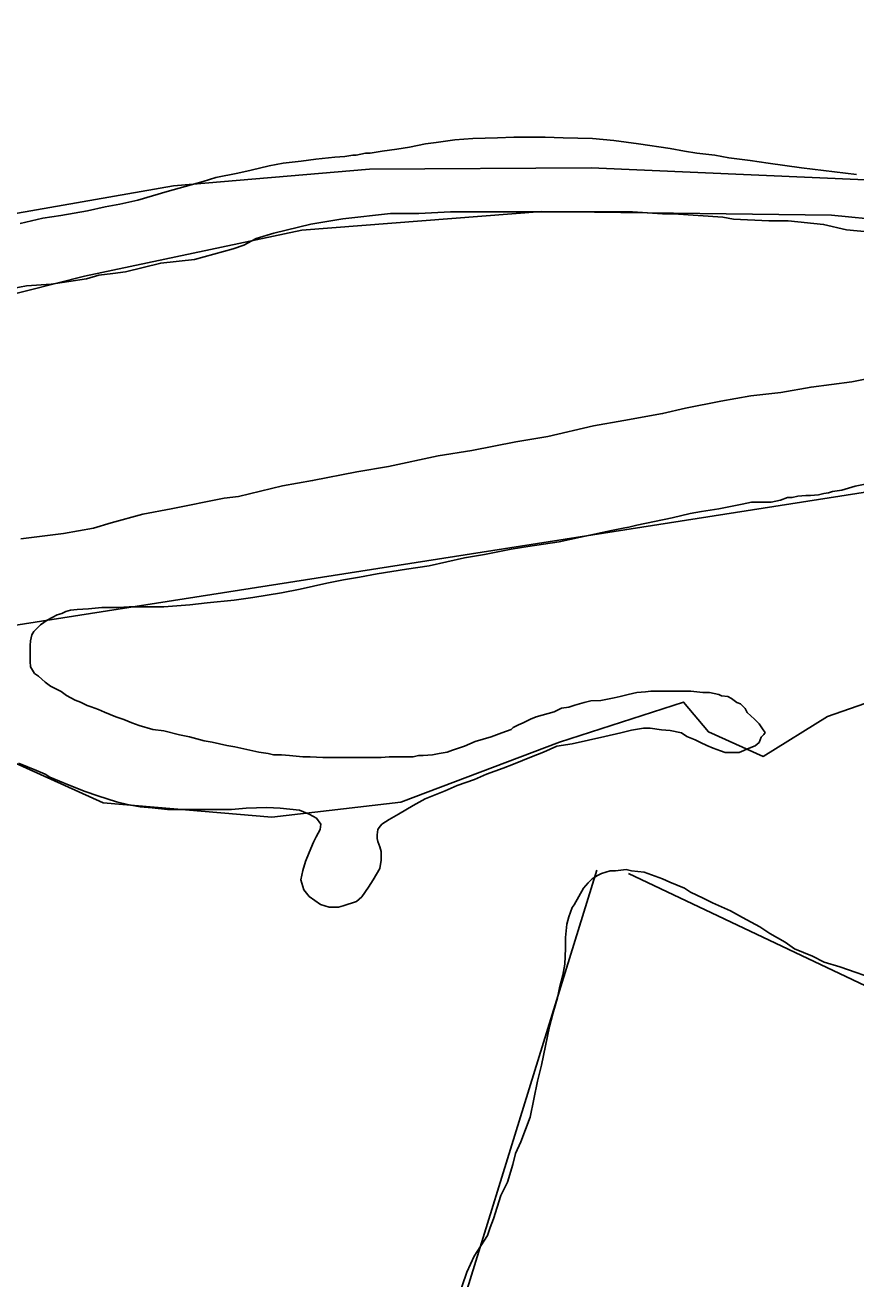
# Model space of a CAD drawing. Extents: x 3355724 to 3393621, y 594744 to 620174.
# Drawn here: x 3368322 to 3369037, y 602356 to 603434 of the extents above; entities that cross this region are included whole.
import ezdxf

# ---------------------------------------------------------------- set-up
doc = ezdxf.new("R2010")
doc.units = 0
for name, color, linetype in [('V-SITE-VEGE', 7, 'Continuous'), ('V-TOPO-SHOR', 7, 'Continuous'), ('V-UTIL-LINE', 7, 'Continuous')]:
    doc.layers.add(name, color=color, linetype=linetype)

msp = doc.modelspace()

# ---------------------------------------------------------------- linework, layer by layer
at = {"layer": 'V-SITE-VEGE'}
for p, q in [((3368641.7, 603327.5), (3368629.1, 603325.8)), ((3368652.6, 603329.2), (3368641.7, 603327.5)), ((3368666.3, 603332), (3368652.6, 603329.2)), ((3368675.5, 603333.2), (3368666.3, 603332)), ((3368691.5, 603335.5), (3368675.5, 603333.2)), ((3368707, 603336.6), (3368691.5, 603335.5)), ((3368728.2, 603337.2), (3368707, 603336.6)), ((3368742.5, 603337.7), (3368728.2, 603337.2)), ((3368769.4, 603337.7), (3368742.5, 603337.7)), ((3368784.9, 603337.1), (3368769.4, 603337.7)), ((3368810.1, 603336.6), (3368784.9, 603337.1)), ((3368828.4, 603334.8), (3368810.1, 603336.6)), ((3368849.6, 603332), (3368828.4, 603334.8)), ((3368877, 603327.9), (3368849.6, 603332)), ((3368889.1, 603325.6), (3368877, 603327.9)), ((3368559.3, 603317.2), (3368543.8, 603315.5)), ((3368571.9, 603318.9), (3368559.3, 603317.2)), ((3368588.5, 603320.6), (3368571.9, 603318.9)), ((3368597.1, 603321.2), (3368588.5, 603320.6)), ((3368603.9, 603322.3), (3368597.1, 603321.2)), ((3368606.8, 603322.3), (3368603.9, 603322.3)), ((3368614.8, 603324.1), (3368606.8, 603322.3)), ((3368618.8, 603324.1), (3368614.8, 603324.1)), ((3368629.1, 603325.8), (3368618.8, 603324.1)), ((3368899.9, 603323.9), (3368889.1, 603325.6)), ((3368915.4, 603322.2), (3368899.9, 603323.9)), ((3368927.4, 603319.9), (3368915.4, 603322.2)), ((3368945.7, 603317.6), (3368927.4, 603319.9)), ((3368961.2, 603315.3), (3368945.7, 603317.6)), ((3368504.9, 603306.9), (3368486, 603302.9)), ((3368516.3, 603309.2), (3368504.9, 603306.9)), ((3368531.8, 603313.2), (3368516.3, 603309.2)), ((3368543.8, 603315.5), (3368531.8, 603313.2)), ((3368989.8, 603311.3), (3368961.2, 603315.3)), ((3369037.3, 603305.5), (3368989.8, 603311.3)), ((3368475.1, 603299.5), (3368444.2, 603290.9)), ((3368486, 603302.9), (3368475.1, 603299.5)), ((3368444.2, 603290.9), (3368419, 603283.5)), ((3368375.5, 603274.4), (3368352.6, 603270.4)), ((3368390.9, 603277.8), (3368375.5, 603274.4)), ((3368403.5, 603280.1), (3368390.9, 603277.8)), ((3368419, 603283.5), (3368403.5, 603280.1)), ((3368337.1, 603268.1), (3368317.6, 603263.5)), ((3368352.6, 603270.4), (3368337.1, 603268.1)), ((3369024.6, 603034.2), (3369036.1, 603037.6)), ((3369036.1, 603037.6), (3369044.6, 603039.3)), ((3368963.9, 603023.9), (3368971.9, 603025.6)), ((3368971.9, 603025.6), (3368977.7, 603027.9)), ((3368977.7, 603027.9), (3368981.7, 603027.9)), ((3368981.7, 603027.9), (3368986.8, 603029)), ((3368986.8, 603029), (3368993.7, 603029.6)), ((3368993.7, 603029.6), (3368997.7, 603029.6)), ((3368997.7, 603029.6), (3369004.6, 603030.2)), ((3369004.6, 603030.2), (3369009.1, 603031.3)), ((3369009.1, 603031.3), (3369013.2, 603031.9)), ((3369013.2, 603031.9), (3369016.6, 603033)), ((3369016.6, 603033), (3369024.6, 603034.2)), ((3368894.1, 603014.2), (3368903.8, 603015.9)), ((3368903.8, 603015.9), (3368918.7, 603018.2)), ((3368918.7, 603018.2), (3368938.7, 603022.2)), ((3368938.7, 603022.2), (3368946.7, 603023.9)), ((3368946.7, 603023.9), (3368963.9, 603023.9)), ((3368841.4, 603002.2), (3368848.2, 603003.9)), ((3368848.2, 603003.9), (3368878.6, 603010.2)), ((3368878.6, 603010.2), (3368894.1, 603014.2)), ((3368781.3, 602989.6), (3368799.6, 602993.6)), ((3368799.6, 602993.6), (3368826.5, 602999.3)), ((3368826.5, 602999.3), (3368837.9, 603001.6)), ((3368837.9, 603001.6), (3368841.4, 603002.2)), ((3368717.1, 602978.8), (3368740, 602983.3)), ((3368740, 602983.3), (3368754.3, 602985.6)), ((3368754.3, 602985.6), (3368781.3, 602989.6)), ((3368669.6, 602969.1), (3368700, 602975.9)), ((3368700, 602975.9), (3368717.1, 602978.8)), ((3368609.5, 602959.4), (3368624.9, 602962.2)), ((3368624.9, 602962.2), (3368650.1, 602966.2)), ((3368650.1, 602966.2), (3368669.6, 602969.1)), ((3368558.5, 602949.1), (3368581.4, 602954.2)), ((3368581.4, 602954.2), (3368595.7, 602957.1)), ((3368595.7, 602957.1), (3368609.5, 602959.4)), ((3368478.4, 602937.1), (3368501.8, 602939.4)), ((3368501.8, 602939.4), (3368517.9, 602941.7)), ((3368517.9, 602941.7), (3368542.5, 602945.7)), ((3368542.5, 602945.7), (3368558.5, 602949.1)), ((3368353.6, 602928), (3368357, 602929.7)), ((3368357, 602929.7), (3368361, 602930.9)), ((3368361, 602930.9), (3368366.7, 602931.4)), ((3368366.7, 602931.4), (3368376.5, 602932)), ((3368376.5, 602932), (3368387.9, 602933.1)), ((3368387.9, 602933.1), (3368402.2, 602933.1)), ((3368402.2, 602933.1), (3368411.4, 602933.7)), ((3368411.4, 602933.7), (3368441.2, 602933.7)), ((3368441.2, 602933.7), (3368463.5, 602935.4)), ((3368463.5, 602935.4), (3368478.4, 602937.1)), ((3368329.5, 602912.6), (3368335.2, 602918.3)), ((3368335.2, 602918.3), (3368341, 602922.3)), ((3368341, 602922.3), (3368349.5, 602926.9)), ((3368349.5, 602926.9), (3368353.6, 602928)), ((3368326.6, 602904.5), (3368327.8, 602909.7)), ((3368327.8, 602909.7), (3368329.5, 602912.6)), ((3368326.1, 602900.5), (3368326.6, 602904.5)), ((3368326.1, 602886.8), (3368326.1, 602900.5)), ((3368326.6, 602882.2), (3368326.1, 602886.8)), ((3368330.1, 602876.5), (3368326.6, 602882.2)), ((3368333.5, 602874.2), (3368330.1, 602876.5)), ((3368339.2, 602869), (3368333.5, 602874.2)), ((3368343.8, 602865.6), (3368339.2, 602869)), ((3368352.9, 602861), (3368343.8, 602865.6)), ((3368357.5, 602857.6), (3368352.9, 602861)), ((3368365, 602853.6), (3368357.5, 602857.6)), ((3368369.5, 602851.8), (3368365, 602853.6)), ((3368808.7, 602852.8), (3368802.9, 602851.6)), ((3368817.3, 602853.3), (3368808.7, 602852.8)), ((3368828.7, 602855.6), (3368817.3, 602853.3)), ((3368833.9, 602856.8), (3368828.7, 602855.6)), ((3368840.7, 602858.5), (3368833.9, 602856.8)), ((3368848.2, 602860.2), (3368840.7, 602858.5)), ((3368855.6, 602860.8), (3368848.2, 602860.2)), ((3368860.2, 602861.3), (3368855.6, 602860.8)), ((3368894.6, 602861.3), (3368860.2, 602861.3)), ((3368904.9, 602860.2), (3368894.6, 602861.3)), ((3368910.6, 602860.2), (3368904.9, 602860.2)), ((3368918.6, 602858.4), (3368910.6, 602860.2)), ((3368920.9, 602857.3), (3368918.6, 602858.4)), ((3368926.6, 602856.7), (3368920.9, 602857.3)), ((3368929.5, 602855), (3368926.6, 602856.7)), ((3368934.1, 602851.6), (3368929.5, 602855)), ((3368375.3, 602849), (3368369.5, 602851.8)), ((3368378.7, 602847.8), (3368375.3, 602849)), ((3368385, 602845.5), (3368378.7, 602847.8)), ((3368390.2, 602843.2), (3368385, 602845.5)), ((3368399.9, 602839.2), (3368390.2, 602843.2)), ((3368777.2, 602843.6), (3368761.7, 602839.1)), ((3368780, 602844.8), (3368777.2, 602843.6)), ((3368783.5, 602846.5), (3368780, 602844.8)), ((3368789.8, 602847.6), (3368783.5, 602846.5)), ((3368794.9, 602849.3), (3368789.8, 602847.6)), ((3368802.9, 602851.6), (3368794.9, 602849.3)), ((3368937.5, 602850.4), (3368934.1, 602851.6)), ((3368941.5, 602846.4), (3368937.5, 602850.4)), ((3368943.2, 602843), (3368941.5, 602846.4)), ((3368949.5, 602837.2), (3368943.2, 602843)), ((3368406.8, 602836.9), (3368399.9, 602839.2)), ((3368413.6, 602834.1), (3368406.8, 602836.9)), ((3368419.9, 602831.8), (3368413.6, 602834.1)), ((3368431.9, 602828.3), (3368419.9, 602831.8)), ((3368746.3, 602832.2), (3368741.7, 602829.9)), ((3368750.3, 602833.9), (3368746.3, 602832.2)), ((3368756.6, 602837.3), (3368750.3, 602833.9)), ((3368761.7, 602839.1), (3368756.6, 602837.3)), ((3368953.5, 602833.2), (3368949.5, 602837.2)), ((3368956.9, 602828.1), (3368953.5, 602833.2)), ((3368441.1, 602827.2), (3368431.9, 602828.3)), ((3368454.8, 602823.7), (3368441.1, 602827.2)), ((3368463.4, 602822), (3368454.8, 602823.7)), ((3368476, 602818.6), (3368463.4, 602822)), ((3368722.8, 602821.9), (3368709, 602817.9)), ((3368731.9, 602825.3), (3368722.8, 602821.9)), ((3368740, 602828.2), (3368731.9, 602825.3)), ((3368741.7, 602829.9), (3368740, 602828.2)), ((3368792.6, 602816.1), (3368820.7, 602822.4)), ((3368820.7, 602822.4), (3368834.4, 602825.3)), ((3368834.4, 602825.3), (3368843.6, 602827.6)), ((3368843.6, 602827.6), (3368853.9, 602829.3)), ((3368853.9, 602829.3), (3368859.6, 602829.3)), ((3368859.6, 602829.3), (3368869.3, 602828.1)), ((3368869.3, 602828.1), (3368876.8, 602827.5)), ((3368876.8, 602827.5), (3368886.5, 602825.3)), ((3368886.5, 602825.3), (3368891.1, 602822.4)), ((3368891.1, 602822.4), (3368898.5, 602819.5)), ((3368953.5, 602817.2), (3368955.2, 602821.8)), ((3368955.2, 602821.8), (3368957.5, 602824.1)), ((3368958.7, 602825.8), (3368956.9, 602828.1)), ((3368957.5, 602824.1), (3368958.7, 602825.8)), ((3368482.9, 602817.4), (3368476, 602818.6)), ((3368495.5, 602814.6), (3368482.9, 602817.4)), ((3368502.4, 602813.4), (3368495.5, 602814.6)), ((3368523, 602808.8), (3368502.4, 602813.4)), ((3368689.6, 602810.5), (3368685, 602808.7)), ((3368699.9, 602813.9), (3368689.6, 602810.5)), ((3368709, 602817.9), (3368699.9, 602813.9)), ((3368768, 602808.7), (3368779.5, 602813.9)), ((3368779.5, 602813.9), (3368792.6, 602816.1)), ((3368898.5, 602819.5), (3368903.1, 602817.2)), ((3368903.1, 602817.2), (3368908.3, 602814.4)), ((3368908.3, 602814.4), (3368914, 602812.1)), ((3368914, 602812.1), (3368920.3, 602809.8)), ((3368920.3, 602809.8), (3368924.3, 602808.6)), ((3368936.3, 602808.6), (3368944.9, 602812.1)), ((3368944.9, 602812.1), (3368950.1, 602814.3)), ((3368950.1, 602814.3), (3368953.5, 602817.2)), ((3368316.3, 602799.2), (3368331.7, 602792.9)), ((3368531, 602807.7), (3368523, 602808.8)), ((3368535.6, 602806.5), (3368531, 602807.7)), ((3368542.4, 602806.5), (3368535.6, 602806.5)), ((3368549.3, 602806), (3368542.4, 602806.5)), ((3368560.7, 602804.8), (3368549.3, 602806)), ((3368567, 602804.8), (3368560.7, 602804.8)), ((3368577.9, 602804.2), (3368567, 602804.8)), ((3368619.1, 602804.2), (3368577.9, 602804.2)), ((3368628.3, 602804.2), (3368619.1, 602804.2)), ((3368635.2, 602804.8), (3368628.3, 602804.2)), ((3368655.8, 602804.8), (3368635.2, 602804.8)), ((3368660.4, 602805.9), (3368655.8, 602804.8)), ((3368664.4, 602805.9), (3368660.4, 602805.9)), ((3368672.4, 602806.5), (3368664.4, 602805.9)), ((3368678.1, 602807.6), (3368672.4, 602806.5)), ((3368685, 602808.7), (3368678.1, 602807.6)), ((3368742.2, 602798.4), (3368757.7, 602804.7)), ((3368757.7, 602804.7), (3368768, 602808.7)), ((3368924.3, 602808.6), (3368936.3, 602808.6)), ((3368331.7, 602792.9), (3368339.2, 602790)), ((3368339.2, 602790), (3368343.2, 602787.2)), ((3368708.4, 602785.3), (3368718.8, 602789.8)), ((3368718.8, 602789.8), (3368733.1, 602795)), ((3368733.1, 602795), (3368742.2, 602798.4)), ((3368343.2, 602787.2), (3368359.8, 602780.3)), ((3368359.8, 602780.3), (3368373.5, 602775.1)), ((3368683.3, 602775.5), (3368693.6, 602780.1)), ((3368693.6, 602780.1), (3368708.4, 602785.3)), ((3368373.5, 602775.1), (3368384.4, 602771.1)), ((3368384.4, 602771.1), (3368400.4, 602766)), ((3368655.8, 602763), (3368666.1, 602768.7)), ((3368666.1, 602768.7), (3368683.3, 602775.5)), ((3368400.4, 602766), (3368410.1, 602763.7)), ((3368410.1, 602763.7), (3368421, 602761.9)), ((3368421, 602761.9), (3368431.3, 602760.8)), ((3368431.3, 602760.8), (3368444.5, 602759.6)), ((3368444.5, 602759.6), (3368499.5, 602759.6)), ((3368499.5, 602759.6), (3368512.1, 602760.7)), ((3368512.1, 602760.7), (3368529.8, 602761.3)), ((3368529.8, 602761.3), (3368541.3, 602760.7)), ((3368541.3, 602760.7), (3368557.9, 602759)), ((3368557.9, 602759), (3368566.4, 602755.6)), ((3368566.4, 602755.6), (3368572.7, 602752.1)), ((3368635.1, 602750.9), (3368643.2, 602755.5)), ((3368643.2, 602755.5), (3368655.8, 602763)), ((3368572.7, 602752.1), (3368576.2, 602747)), ((3368576.2, 602747), (3368575.6, 602742.4)), ((3368626.6, 602744.1), (3368628.8, 602746.9)), ((3368628.8, 602746.9), (3368635.1, 602750.9)), ((3368572.2, 602736.1), (3368569.9, 602731.5)), ((3368575.6, 602742.4), (3368572.2, 602736.1)), ((3368624.8, 602737.8), (3368625.4, 602742.4)), ((3368624.8, 602734.4), (3368624.8, 602737.8)), ((3368625.4, 602732.1), (3368624.8, 602734.4)), ((3368625.4, 602742.4), (3368626.6, 602744.1)), ((3368569.9, 602731.5), (3368566.4, 602722.4)), ((3368627.1, 602727.5), (3368625.4, 602732.1)), ((3368628.3, 602723.5), (3368627.1, 602727.5)), ((3368628.3, 602716), (3368628.3, 602723.5)), ((3368563, 602714.9), (3368560.7, 602706.9)), ((3368566.4, 602722.4), (3368563, 602714.9)), ((3368627.1, 602708.6), (3368628.3, 602716)), ((3368560.7, 602706.9), (3368559, 602698.9)), ((3368621.4, 602698.9), (3368627.1, 602708.6)), ((3368814.3, 602702.8), (3368809.7, 602699.9)), ((3368817.8, 602704.5), (3368814.3, 602702.8)), ((3368825.2, 602706.8), (3368817.8, 602704.5)), ((3368829.8, 602706.8), (3368825.2, 602706.8)), ((3368838.9, 602707.9), (3368829.8, 602706.8)), ((3368843.5, 602706.8), (3368838.9, 602707.9)), ((3368854.4, 602705.6), (3368843.5, 602706.8)), ((3368870.4, 602699.9), (3368854.4, 602705.6)), ((3368559, 602698.9), (3368561.8, 602690.3)), ((3368611.6, 602684.5), (3368617.4, 602692.6)), ((3368617.4, 602692.6), (3368621.4, 602698.9)), ((3368802.3, 602691.9), (3368794.3, 602677.6)), ((3368806.3, 602696.5), (3368802.3, 602691.9)), ((3368809.7, 602699.9), (3368806.3, 602696.5)), ((3368876.7, 602697), (3368870.4, 602699.9)), ((3368889.3, 602691.9), (3368876.7, 602697)), ((3368894.5, 602688.4), (3368889.3, 602691.9)), ((3368561.8, 602690.3), (3368566.4, 602684.6)), ((3368566.4, 602684.6), (3368576.1, 602677.7)), ((3368595.6, 602676.5), (3368607.1, 602680.5)), ((3368607.1, 602680.5), (3368611.6, 602684.5)), ((3368905.3, 602683.3), (3368894.5, 602688.4)), ((3368913.4, 602679.2), (3368905.3, 602683.3)), ((3368576.1, 602677.7), (3368583.6, 602675.4)), ((3368583.6, 602675.4), (3368591.6, 602675.4)), ((3368591.6, 602675.4), (3368595.6, 602676.5)), ((3368792.6, 602675.3), (3368789.7, 602667.3)), ((3368794.3, 602677.6), (3368792.6, 602675.3)), ((3368928.8, 602672.4), (3368913.4, 602679.2)), ((3368939.1, 602666.6), (3368928.8, 602672.4)), ((3368788, 602661), (3368786.8, 602649.5)), ((3368789.7, 602667.3), (3368788, 602661)), ((3368954, 602658.6), (3368939.1, 602666.6)), ((3368962.6, 602652.9), (3368954, 602658.6)), ((3368786.8, 602649.5), (3368786.8, 602639.8)), ((3368975.7, 602645.4), (3368962.6, 602652.9)), ((3368786.8, 602639.8), (3368786.2, 602626.6)), ((3368983.8, 602639.7), (3368975.7, 602645.4)), ((3368999.2, 602633.4), (3368983.8, 602639.7)), ((3368786.2, 602626.6), (3368784.5, 602616.9)), ((3369009.5, 602628.2), (3368999.2, 602633.4)), ((3369022.7, 602624.2), (3369009.5, 602628.2)), ((3368784.5, 602616.9), (3368781.6, 602606)), ((3369057.6, 602612.2), (3369022.7, 602624.2)), ((3368781.6, 602606), (3368779.9, 602597.4)), ((3368779.9, 602597.4), (3368775.9, 602583.7)), ((3368775.9, 602583.7), (3368773, 602572.8)), ((3368773, 602572.8), (3368766.1, 602539.6)), ((3368766.1, 602539.6), (3368762.7, 602525.9)), ((3368762.7, 602525.9), (3368756.4, 602495)), ((3368756.4, 602495), (3368748.4, 602473.8)), ((3368748.4, 602473.8), (3368743.8, 602463.5)), ((3368741.5, 602454.3), (3368736.9, 602438.9)), ((3368743.8, 602463.5), (3368741.5, 602454.3)), ((3368736.9, 602438.9), (3368731.2, 602427.4)), ((3368731.2, 602427.4), (3368724.9, 602407.4)), ((3368722, 602400), (3368719.7, 602393.1)), ((3368724.9, 602407.4), (3368722, 602400)), ((3368719.7, 602393.1), (3368708.2, 602375.3)), ((3368708.2, 602375.3), (3368701.9, 602361.6)), ((3368701.9, 602361.6), (3368693.9, 602338.1))]:
    msp.add_line(p, q, dxfattribs=at)
for points in [[(3368298.7, 603205.2), (3368323, 603209.8), (3368344.3, 603211.3), (3368374.7, 603215.8), (3368385.3, 603218.9), (3368397.5, 603220.4), (3368408.2, 603221.9), (3368438.6, 603229.5), (3368467.5, 603232.5), (3368500.9, 603241.6), (3368510, 603244.7), (3368520.7, 603250.7), (3368535.9, 603255.3), (3368567.8, 603262.9), (3368595.2, 603267.4), (3368636.3, 603272), (3368660.6, 603272), (3368688, 603273.5), (3368844.6, 603273.4), (3368870.4, 603271.8), (3368879.6, 603271.8), (3368922.1, 603268.8), (3368931.3, 603267.3), (3368961.7, 603265.7), (3368978.4, 603265.7), (3369008.8, 603262.7), (3369028.6, 603258.1), (3369062, 603255)], [(3369055.9, 603131.9), (3369033.1, 603127.3), (3368998.1, 603122.8), (3368972.2, 603118.2), (3368946.4, 603115.2), (3368920.5, 603110.6), (3368890.1, 603104.6), (3368870.4, 603100), (3368836.9, 603094), (3368811, 603089.4), (3368771.5, 603080.3), (3368744.1, 603075.8), (3368706.1, 603068.2), (3368677.2, 603063.6), (3368634.6, 603054.5), (3368607.3, 603050), (3368569.2, 603042.4), (3368543.4, 603037.8), (3368505.4, 603028.7), (3368493.2, 603027.2), (3368447.6, 603018.1), (3368423.3, 603013.6), (3368395.9, 603006), (3368380.7, 603001.4), (3368354.8, 602996.9), (3368318.3, 602992.3)]]:
    msp.add_lwpolyline(points, dxfattribs=at)
at = {"layer": 'V-TOPO-SHOR'}
for p, q in [((3368264.9, 602910.3), (3369705.5, 603136.1)), ((3368581.5, 601958.3), (3368813.9, 602707.2)), ((3368841, 602704.3), (3369472.9, 602405.4))]:
    msp.add_line(p, q, dxfattribs=at)
for points in [[(3369452.1, 603205.5), (3369249.4, 603247.8), (3369015.7, 603270.6), (3368766.4, 603273.8), (3368560, 603257.7), (3368373.1, 603218.3), (3368155.1, 603163.2), (3368198.4, 603003.6)], [(3368248, 602828.9), (3368389, 602765.2), (3368534.2, 602752.8), (3368645.2, 602765.9), (3368781.7, 602817.5), (3368888.4, 602851.9), (3368909.8, 602826.4), (3368956.8, 602805.1), (3369012.2, 602839.4), (3369135.9, 602882.5), (3369178.6, 602891.1), (3369285.3, 602891.4), (3369345.1, 602883), (3369413.4, 602883.2), (3369520.3, 602849.3), (3369631.4, 602798.4), (3369652.7, 602802.7), (3369695.4, 602824.1), (3369733.8, 602845.6), (3369755.1, 602849.9)]]:
    msp.add_lwpolyline(points, dxfattribs=at)
at = {"layer": 'V-UTIL-LINE'}
msp.add_lwpolyline([(3373869.8, 603434.1), (3369595.2, 603170.4), (3369382.8, 603248.9), (3369090.9, 603298.9), (3368808.8, 603311.4), (3368618.3, 603310.2), (3368449.6, 603295.9), (3368208.6, 603253.7), (3367948.3, 603186.5), (3367705.1, 603077.7), (3367478.7, 602959.9), (3367252.4, 602800.5), (3367026.2, 602610.6), (3366788.1, 602370.1), (3366382.1, 601735.1), (3365545.4, 600143.4)], dxfattribs=at)

doc.saveas('drawing.dxf')
